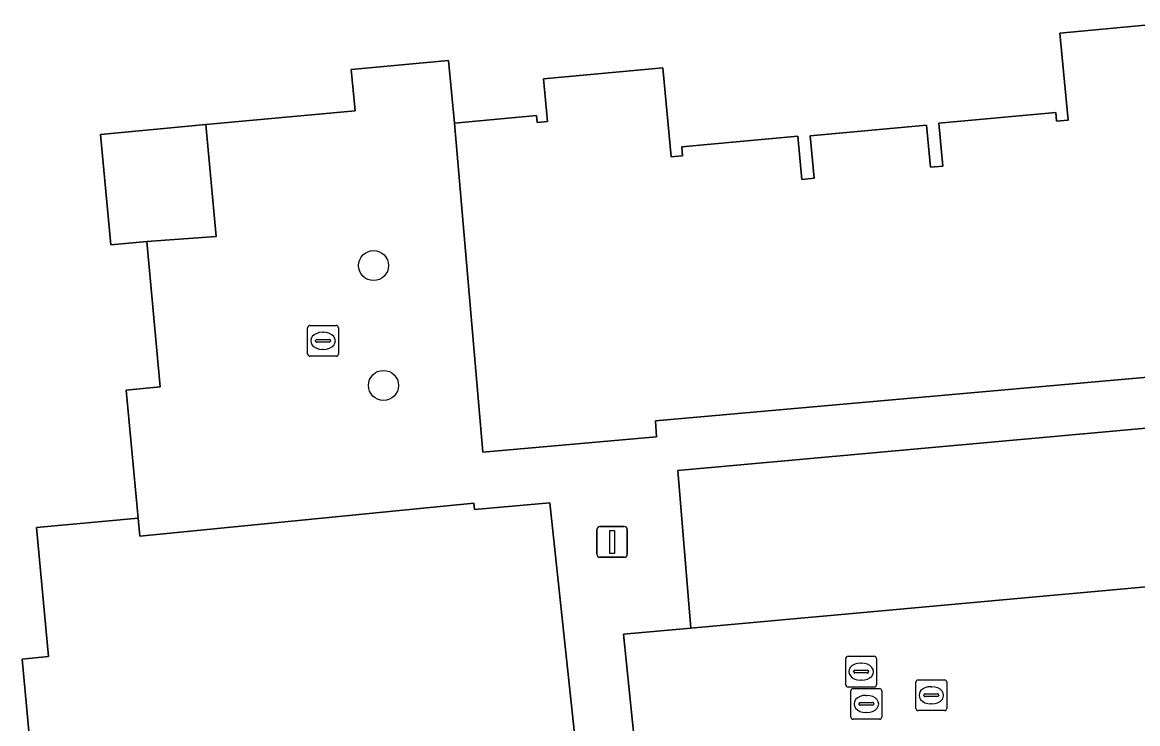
# Model space of a CAD drawing. Extents: x 157793 to 159380, y 380877 to 382313.
# Drawn here: x 158321.85 to 158358.14, y 381164.16 to 381186.98 of the extents above; entities that cross this region are included whole.
import ezdxf

# ---------------------------------------------------------------- set-up
doc = ezdxf.new("R2010")
doc.units = 0
for name, color, linetype in [('IMGEO_Boom', 7, 'Continuous'), ('IMGEO_Erf', 7, 'Continuous'), ('IMGEO_Kolk', 7, 'Continuous'), ('IMGEO_Lichtmast', 7, 'Continuous'), ('IMGEO_Pand', 7, 'Continuous'), ('IMGEO_Parkeervlak_open', 7, 'Continuous'), ('IMGEO_Rijbaan_lokaal_open', 7, 'Continuous'), ('IMGEO_Rioolput', 7, 'Continuous'), ('IMGEO_Voetpad_open', 7, 'Continuous')]:
    doc.layers.add(name, color=color, linetype=linetype)

msp = doc.modelspace()

# ---------------------------------------------------------------- linework, layer by layer
at = {"layer": 'IMGEO_Boom'}
for centre in [(158333.279, 381179.066), (158333.603, 381175.166)]:
    msp.add_circle(centre, 0.489, dxfattribs=at)
at = {"layer": 'IMGEO_Erf'}
for points in [[(158359.422, 381186.982), (158355.614, 381186.629), (158355.877, 381183.796), (158355.502, 381183.761), (158355.475, 381184.049), (158351.669, 381183.695), (158351.798, 381182.301), (158351.398, 381182.264), (158351.271, 381183.639), (158347.483, 381183.288), (158347.611, 381181.908), (158347.215, 381181.871), (158347.085, 381183.282), (158343.306, 381182.931), (158343.333, 381182.642), (158342.965, 381182.608), (158342.696, 381185.505), (158338.81, 381185.144), (158338.94, 381183.752), (158338.599, 381183.72), (158338.578, 381183.947), (158335.912, 381183.7), (158336.837, 381172.996), (158342.49, 381173.497), (158342.457, 381174.017), (158370.929, 381176.542)], [(158340.113, 381161.096), (158339.015, 381171.348), (158336.563, 381171.128), (158336.538, 381171.339), (158325.675, 381170.264), (158325.616, 381170.85), (158322.318, 381170.544), (158322.708, 381166.342), (158321.851, 381166.263), (158322.242, 381162.048)]]:
    msp.add_lwpolyline(points, dxfattribs=at)
at = {"layer": 'IMGEO_Kolk'}
for p, q in [((158331.135, 381176.192), (158331.135, 381177.044)), ((158331.21, 381177.118), (158332.062, 381177.118)), ((158332.136, 381177.044), (158332.136, 381176.192)), ((158331.394, 381176.612), (158331.394, 381176.624)), ((158331.832, 381176.575), (158331.434, 381176.575)), ((158331.437, 381176.661), (158331.835, 381176.661)), ((158331.623, 381176.898), (158331.648, 381176.898)), ((158331.878, 381176.624), (158331.878, 381176.612)), ((158331.646, 381176.338), (158331.621, 381176.338)), ((158332.062, 381176.118), (158331.21, 381176.118)), ((158350.927, 381164.659), (158350.927, 381165.511)), ((158351.002, 381165.585), (158351.854, 381165.585)), ((158351.415, 381165.365), (158351.44, 381165.365)), ((158351.928, 381165.511), (158351.928, 381164.659)), ((158351.186, 381165.079), (158351.186, 381165.091)), ((158351.624, 381165.042), (158351.226, 381165.042)), ((158351.229, 381165.128), (158351.627, 381165.128)), ((158351.67, 381165.091), (158351.67, 381165.079)), ((158351.438, 381164.805), (158351.413, 381164.805)), ((158351.854, 381164.585), (158351.002, 381164.585))]:
    msp.add_line(p, q, dxfattribs=at)
for points in [[(158331.135, 381176.192), (158331.135, 381177.044)], [(158331.21, 381177.118), (158332.062, 381177.118)], [(158332.136, 381177.044), (158332.136, 381176.192)], [(158332.062, 381176.118), (158331.21, 381176.118)], [(158350.927, 381164.659), (158350.927, 381165.511)], [(158351.002, 381165.585), (158351.854, 381165.585)], [(158351.928, 381165.511), (158351.928, 381164.659)], [(158351.854, 381164.585), (158351.002, 381164.585)]]:
    msp.add_lwpolyline(points, dxfattribs=at)
for centre, radius, start, end in [((158331.212, 381177.042), 0.0765, 91.552, 178.448), ((158331.212, 381177.042), 0.0765, 91.552, 178.448), ((158332.06, 381177.042), 0.0765, 1.552, 88.448), ((158332.06, 381177.042), 0.0765, 1.552, 88.448), ((158331.434, 381176.621), 0.0403, 85.8775, 175.7526), ((158331.431, 381176.611), 0.0366, 178.938, 274.7102), ((158331.835, 381176.618), 0.043, 264.8664, 352.4533), ((158331.839, 381176.623), 0.0386, 1.7309, 96.639), ((158331.212, 381176.194), 0.0765, 181.552, 268.448), ((158331.212, 381176.194), 0.0765, 181.552, 268.448), ((158332.06, 381176.194), 0.0765, 271.552, 358.448), ((158332.06, 381176.194), 0.0765, 271.552, 358.448), ((158351.004, 381165.509), 0.0765, 91.552, 178.448), ((158351.004, 381165.509), 0.0765, 91.552, 178.448), ((158351.852, 381165.509), 0.0765, 1.552, 88.448), ((158351.852, 381165.509), 0.0765, 1.552, 88.448), ((158351.226, 381165.088), 0.0403, 85.8775, 175.7526), ((158351.223, 381165.078), 0.0366, 178.938, 274.7102), ((158351.627, 381165.085), 0.043, 264.8664, 352.4533), ((158351.631, 381165.09), 0.0386, 1.7309, 96.639), ((158351.004, 381164.661), 0.0765, 181.552, 268.448), ((158351.004, 381164.661), 0.0765, 181.552, 268.448), ((158351.852, 381164.661), 0.0765, 271.552, 358.448), ((158351.852, 381164.661), 0.0765, 271.552, 358.448)]:
    msp.add_arc(centre, radius, start, end, dxfattribs=at)
for centre, major_axis, ratio, start_param, end_param in [((158331.622, 381176.618), (-0.387, 0.002), 0.722429, 4.712389, 7.853982), ((158331.647, 381176.618), (-0.39, 0.002), 0.717154, 1.570796, 4.712389), ((158351.414, 381165.085), (-0.387, 0.002), 0.722429, 4.712389, 7.853982), ((158351.439, 381165.085), (-0.39, 0.002), 0.717154, 1.570796, 4.712389)]:
    msp.add_ellipse(centre, major_axis=major_axis, ratio=ratio, start_param=start_param, end_param=end_param, dxfattribs=at)
at = {"layer": 'IMGEO_Lichtmast'}
for p, q in [((158340.544, 381169.675), (158340.544, 381170.475)), ((158340.544, 381170.475), (158340.544, 381169.675)), ((158340.644, 381170.575), (158341.434, 381170.575)), ((158341.434, 381170.575), (158340.644, 381170.575)), ((158341.534, 381170.475), (158341.534, 381169.675)), ((158341.534, 381169.675), (158341.534, 381170.475)), ((158341.434, 381169.575), (158340.644, 381169.575)), ((158340.644, 381169.575), (158341.434, 381169.575))]:
    msp.add_line(p, q, dxfattribs=at)
msp.add_lwpolyline([(158340.964, 381170.45), (158341.114, 381170.45), (158341.114, 381169.7), (158340.964, 381169.7), (158340.964, 381170.45)], dxfattribs=at)
for centre, start, end in [((158340.644, 381170.475), 90, 180), ((158340.644, 381170.475), 90, 180), ((158341.434, 381170.475), 0, 90), ((158341.434, 381170.475), 360, 90), ((158340.644, 381169.675), 180, 270), ((158340.644, 381169.675), 180, 270), ((158341.434, 381169.675), 270, 0), ((158341.434, 381169.675), 270, 0)]:
    msp.add_arc(centre, 0.1, start, end, dxfattribs=at)
at = {"layer": 'IMGEO_Pand'}
msp.add_lwpolyline([(158322.242, 381162.048), (158321.851, 381166.263), (158322.708, 381166.342), (158322.318, 381170.544), (158325.616, 381170.85), (158325.229, 381175.016), (158326.34, 381175.119), (158325.901, 381179.851), (158324.732, 381179.742), (158324.399, 381183.335), (158327.821, 381183.653), (158332.681, 381184.104), (158332.556, 381185.443), (158335.723, 381185.737), (158335.912, 381183.7), (158338.578, 381183.947), (158338.599, 381183.72), (158338.94, 381183.752), (158338.81, 381185.144), (158342.696, 381185.505), (158342.965, 381182.608), (158343.333, 381182.642), (158343.306, 381182.931), (158347.085, 381183.282), (158347.215, 381181.871), (158347.611, 381181.908), (158347.483, 381183.288), (158351.271, 381183.639), (158351.398, 381182.264), (158351.798, 381182.301), (158351.669, 381183.695), (158355.475, 381184.049), (158355.502, 381183.761), (158355.877, 381183.796), (158355.614, 381186.629), (158359.422, 381186.982)], dxfattribs=at)
at = {"layer": 'IMGEO_Parkeervlak_open'}
msp.add_lwpolyline([(158367.973, 381169.48), (158367.527, 381174.604), (158343.177, 381172.398), (158343.608, 381167.271)], close=True, dxfattribs=at)
at = {"layer": 'IMGEO_Rijbaan_lokaal_open'}
msp.add_lwpolyline([(158370.425, 381169.72), (158367.973, 381169.48), (158343.608, 381167.271), (158341.415, 381167.069), (158341.995, 381161.349), (158342.282, 381161.356), (158344.097, 381161.52), (158367.267, 381163.571), (158372.156, 381170.485)], dxfattribs=at)
at = {"layer": 'IMGEO_Rioolput'}
for p, q in [((158348.642, 381165.428), (158348.642, 381166.28)), ((158348.717, 381166.354), (158349.569, 381166.354)), ((158349.13, 381166.134), (158349.155, 381166.134)), ((158349.643, 381166.28), (158349.643, 381165.428)), ((158348.901, 381165.848), (158348.901, 381165.86)), ((158349.339, 381165.811), (158348.941, 381165.811)), ((158348.944, 381165.897), (158349.342, 381165.897)), ((158349.385, 381165.86), (158349.385, 381165.848)), ((158349.569, 381165.354), (158348.717, 381165.354)), ((158349.153, 381165.574), (158349.128, 381165.574)), ((158348.813, 381164.377), (158348.813, 381165.229)), ((158348.888, 381165.303), (158349.74, 381165.303)), ((158349.301, 381165.083), (158349.326, 381165.083)), ((158349.814, 381165.229), (158349.814, 381164.377)), ((158349.072, 381164.797), (158349.072, 381164.809)), ((158349.51, 381164.76), (158349.112, 381164.76)), ((158349.115, 381164.846), (158349.513, 381164.846)), ((158349.556, 381164.809), (158349.556, 381164.797)), ((158349.74, 381164.303), (158348.888, 381164.303)), ((158349.324, 381164.523), (158349.299, 381164.523))]:
    msp.add_line(p, q, dxfattribs=at)
for points in [[(158348.642, 381165.428), (158348.642, 381166.28)], [(158348.717, 381166.354), (158349.569, 381166.354)], [(158349.643, 381166.28), (158349.643, 381165.428)], [(158349.569, 381165.354), (158348.717, 381165.354)], [(158348.813, 381164.377), (158348.813, 381165.229)], [(158348.888, 381165.303), (158349.74, 381165.303)], [(158349.814, 381165.229), (158349.814, 381164.377)], [(158349.74, 381164.303), (158348.888, 381164.303)]]:
    msp.add_lwpolyline(points, dxfattribs=at)
for centre, radius, start, end in [((158348.719, 381166.278), 0.0765, 91.552, 178.448), ((158348.719, 381166.278), 0.0765, 91.552, 178.448), ((158349.567, 381166.278), 0.0765, 1.552, 88.448), ((158349.567, 381166.278), 0.0765, 1.552, 88.448), ((158348.941, 381165.857), 0.0403, 85.8775, 175.7526), ((158348.938, 381165.847), 0.0366, 178.938, 274.7102), ((158349.342, 381165.854), 0.043, 264.8664, 352.4533), ((158349.346, 381165.859), 0.0386, 1.7309, 96.639), ((158348.719, 381165.43), 0.0765, 181.552, 268.448), ((158348.719, 381165.43), 0.0765, 181.552, 268.448), ((158349.567, 381165.43), 0.0765, 271.552, 358.448), ((158349.567, 381165.43), 0.0765, 271.552, 358.448), ((158348.89, 381165.227), 0.0765, 91.552, 178.448), ((158348.89, 381165.227), 0.0765, 91.552, 178.448), ((158349.738, 381165.227), 0.0765, 1.552, 88.448), ((158349.738, 381165.227), 0.0765, 1.552, 88.448), ((158349.112, 381164.806), 0.0403, 85.8775, 175.7526), ((158349.109, 381164.796), 0.0366, 178.938, 274.7102), ((158349.513, 381164.803), 0.043, 264.8664, 352.4533), ((158349.517, 381164.808), 0.0386, 1.7309, 96.639), ((158348.89, 381164.379), 0.0765, 181.552, 268.448), ((158348.89, 381164.379), 0.0765, 181.552, 268.448), ((158349.738, 381164.379), 0.0765, 271.552, 358.448), ((158349.738, 381164.379), 0.0765, 271.552, 358.448)]:
    msp.add_arc(centre, radius, start, end, dxfattribs=at)
for centre, major_axis, ratio, start_param, end_param in [((158349.129, 381165.854), (-0.387, 0.002), 0.722429, 4.712389, 7.853982), ((158349.154, 381165.854), (-0.39, 0.002), 0.717154, 1.570796, 4.712389), ((158349.3, 381164.803), (-0.387, 0.002), 0.722429, 4.712389, 7.853982), ((158349.325, 381164.803), (-0.39, 0.002), 0.717154, 1.570796, 4.712389)]:
    msp.add_ellipse(centre, major_axis=major_axis, ratio=ratio, start_param=start_param, end_param=end_param, dxfattribs=at)
at = {"layer": 'IMGEO_Voetpad_open'}
for points in [[(158372.191, 381176.222), (158370.929, 381176.542), (158342.457, 381174.017), (158342.49, 381173.497), (158336.837, 381172.996), (158335.912, 381183.7), (158335.723, 381185.737), (158332.556, 381185.443), (158332.681, 381184.104), (158327.821, 381183.653), (158328.158, 381180.018), (158325.901, 381179.851), (158326.34, 381175.119), (158325.229, 381175.016), (158325.616, 381170.85), (158325.675, 381170.264), (158336.538, 381171.339), (158336.563, 381171.128), (158339.015, 381171.348), (158340.113, 381161.096), (158341.995, 381161.349), (158341.415, 381167.069), (158343.608, 381167.271), (158343.177, 381172.398)], [(158343.177, 381172.398), (158367.527, 381174.604), (158367.532, 381175.034), (158372.417, 381175.467)]]:
    msp.add_lwpolyline(points, dxfattribs=at)
msp.add_lwpolyline([(158328.158, 381180.018), (158327.821, 381183.653), (158324.399, 381183.335), (158324.732, 381179.742), (158325.901, 381179.851)], close=True, dxfattribs=at)

doc.saveas('drawing.dxf')
